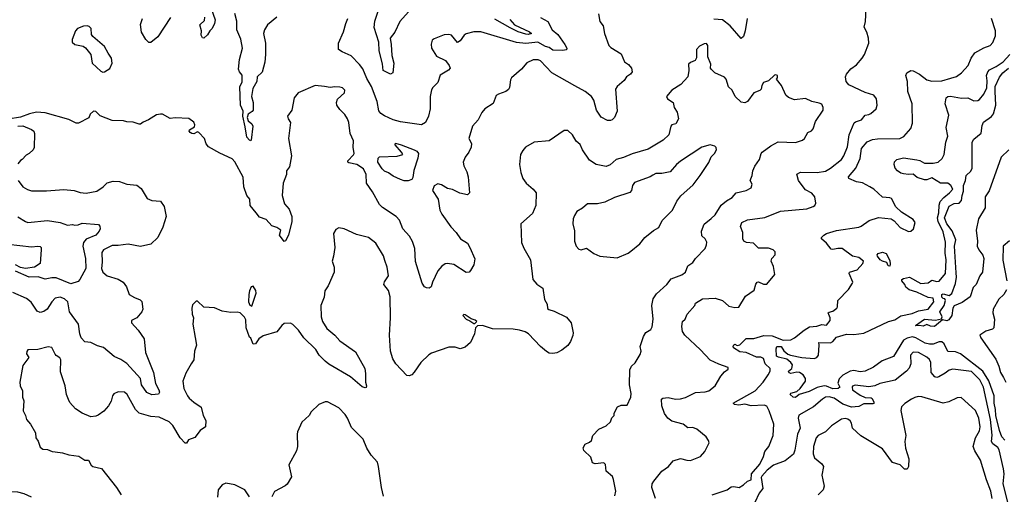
# Model space of a CAD drawing. Extents: x 1552294 to 1694791, y 811929 to 917222.
# Tile 575 of 643: x 1679389 to 1687340, y 869779 to 873616. Entities that reach past the tile are written whole.
import ezdxf

# ---------------------------------------------------------------- set-up
doc = ezdxf.new("R2010")
doc.units = 0

msp = doc.modelspace()

# ---------------------------------------------------------------- linework, layer by layer
at = {"layer": '0CON10XD'}
for points in [[(1684522.9, 869745), (1684492.5, 869835), (1684495.6, 869864.4), (1684509.2, 869885), (1684575, 869967.5), (1684628.8, 870005), (1684665, 870048.8), (1684725, 870067.5), (1684775, 870054.3), (1684805, 870053.3), (1684885.8, 870085), (1684921.5, 870125), (1684955.6, 870195), (1684951.8, 870215), (1684931.1, 870245), (1684856.9, 870305), (1684825, 870318.2), (1684785, 870317.5), (1684745.4, 870345.4), (1684655, 870371.1), (1684623.5, 870393.5), (1684595, 870432), (1684573.6, 870493.6), (1684571.7, 870548.3), (1684582.9, 870557.1), (1684625, 870561.4), (1684685, 870548.1), (1684725, 870550.5), (1684765, 870562.5), (1684845, 870602.9), (1684925, 870608.1), (1684954.3, 870615.7), (1685003.8, 870655), (1685051.2, 870735), (1685080.7, 870769.3), (1685109.3, 870790.7), (1685110, 870805), (1685035, 870830), (1684964, 870864), (1684887.8, 870947.8), (1684760.3, 871065), (1684741.5, 871095), (1684736.2, 871135), (1684742.5, 871175), (1684762.5, 871195), (1684780, 871235), (1684840, 871305), (1684846.7, 871325), (1684901.5, 871358.5), (1685005, 871363.8), (1685064.6, 871344.6), (1685115, 871300), (1685165, 871290), (1685195, 871291.2), (1685249.3, 871380.7), (1685320.7, 871429.3), (1685333.4, 871476.6), (1685345, 871493.3), (1685355, 871497.5), (1685395, 871478.8), (1685421.7, 871478.3), (1685486.7, 871555), (1685475, 871620), (1685456.2, 871665), (1685463.8, 871685), (1685490, 871715), (1685489.2, 871739.2), (1685473.8, 871755), (1685435, 871770), (1685355, 871768.9), (1685315, 871808.1), (1685256.7, 871815), (1685236.9, 871825), (1685227.7, 871845), (1685228, 871895), (1685210.4, 871945), (1685220, 871975), (1685265, 871998.5), (1685405, 872015.4), (1685532.6, 872067.4), (1685745, 872088), (1685795.7, 872104.3), (1685810, 872115), (1685818.3, 872131.7), (1685810, 872185), (1685785, 872212.5), (1685735, 872240.8), (1685698.1, 872285), (1685678.1, 872315), (1685664.3, 872365.7), (1685695, 872382.9), (1685829.4, 872380.6), (1685895, 872391.4), (1685935.4, 872414.6), (1686025, 872484.4), (1686043.9, 872513.9), (1686072.7, 872587.3), (1686086.8, 872685), (1686128.1, 872781.9), (1686139.1, 872790.9), (1686185.8, 872805), (1686215.6, 872844.4), (1686245, 872848), (1686263, 872857), (1686303.8, 872895), (1686312.5, 872925), (1686308, 872975), (1686285.6, 873005.6), (1686215, 873027.5), (1686085, 873090), (1686062.9, 873115), (1686058, 873155), (1686066, 873175), (1686100.9, 873219.1), (1686145, 873251.2), (1686191.2, 873305), (1686210, 873335), (1686246, 873425), (1686243.8, 873465), (1686228.8, 873515), (1686208.8, 873555), (1686218.8, 873601.2), (1686230.6, 873815)], [(1680936.7, 873705), (1680967.5, 873615), (1680962.5, 873585), (1680942.5, 873545), (1680923.9, 873526.1), (1680905, 873492.5), (1680875, 873467.5), (1680865, 873470), (1680855, 873490), (1680856.7, 873525), (1680843.3, 873575), (1680880.7, 873609.3), (1680883.3, 873635)], [(1682576.2, 873733.8), (1682459.3, 873600.7), (1682417.5, 873515), (1682381.2, 873465), (1682390, 873415), (1682393.8, 873325), (1682411.2, 873265), (1682402, 873185), (1682384, 873174), (1682325, 873203.8), (1682319.5, 873259.5), (1682291.5, 873365), (1682288.5, 873435), (1682251.7, 873551.7), (1682256.5, 873605), (1682287.2, 873692.8)], [(1680605.9, 873634.1), (1680505, 873476.2), (1680449.3, 873430.7), (1680431.7, 873431.7), (1680406.7, 873455), (1680373.8, 873515), (1680364.3, 873575.7), (1680382, 873625)], [(1681464.7, 873635.3), (1681389.1, 873575), (1681365.4, 873535), (1681356.8, 873505), (1681375.3, 873424.7), (1681375.4, 873335), (1681367.9, 873272.1), (1681348, 873192), (1681307.5, 873152.5), (1681303.1, 873115), (1681270.6, 873059.4), (1681260.4, 872995), (1681273.6, 872945), (1681274, 872885), (1681266.8, 872873.2), (1681235, 872851.2), (1681226.7, 872825), (1681235, 872798.9), (1681264.6, 872774.6), (1681271.1, 872755), (1681258.8, 872641.2), (1681255, 872636.7), (1681245, 872641.1), (1681222.6, 872665), (1681210.7, 872750.7), (1681190.2, 872835), (1681194.1, 872875), (1681171.9, 872925), (1681166.6, 873073.4), (1681185, 873112.5), (1681186.8, 873146.8), (1681185, 873166.2), (1681162.9, 873195), (1681156.9, 873215), (1681165.4, 873295), (1681188.1, 873385), (1681175, 873459.4), (1681141.4, 873535), (1681143.8, 873605), (1681127.8, 873665)], [(1683595, 873632.5), (1683655, 873600), (1683688.6, 873535), (1683735, 873495.6), (1683790.4, 873415), (1683806.5, 873385), (1683805, 873372), (1683773.2, 873366.8), (1683695, 873368.7), (1683665, 873391.8), (1683635, 873400.3), (1683572.8, 873432.8), (1683475, 873424), (1683401, 873431), (1683111.7, 873518.3), (1683055, 873517.5), (1682995, 873501.9), (1682979.4, 873490.6), (1682945, 873444), (1682925, 873430), (1682875, 873490), (1682855, 873495.8), (1682817.7, 873492.3), (1682735, 873460), (1682720.8, 873449.2), (1682711.7, 873418.3), (1682714.3, 873385), (1682755, 873321.2), (1682827, 873287), (1682858, 873245), (1682864, 873225), (1682853, 873207), (1682785, 873166.7), (1682765, 873107.5), (1682725, 873066.7), (1682715, 873047.5), (1682704.3, 872995.7), (1682703.1, 872895), (1682691.5, 872835), (1682665.3, 872784.7), (1682635, 872765.7), (1682465, 872790.8), (1682405, 872806.2), (1682335, 872837.5), (1682305, 872857.5), (1682288.3, 872878.3), (1682276.9, 872955), (1682229.2, 873075), (1682191, 873141), (1682159.6, 873219.6), (1682134.1, 873254.1), (1682065, 873324.3), (1681993.3, 873355), (1681963.8, 873375), (1681964.2, 873425), (1682005, 873517.5), (1682022, 873585), (1682040, 873625)], [(1684064.2, 873664.2), (1684075, 873600), (1684100.8, 873565), (1684110.4, 873505), (1684146.9, 873406.9), (1684161.7, 873391.7), (1684245, 873338.8), (1684273.8, 873275), (1684305, 873253.8), (1684330, 873225), (1684336, 873195), (1684321.2, 873175), (1684290, 873155), (1684271.2, 873125), (1684214.2, 873075), (1684199.4, 873055), (1684212.9, 872875), (1684191.2, 872825), (1684174.3, 872805.7), (1684160.3, 872799.7), (1684135, 872801.5), (1684085, 872827.1), (1684047.3, 872885), (1684025.5, 872965), (1684005.5, 872995), (1683955.8, 873035.8), (1683871.5, 873081.5), (1683686.3, 873186.4), (1683595, 873284.3), (1683575, 873290.6), (1683535, 873290), (1683483.7, 873266.3), (1683441.2, 873215), (1683360.8, 873145), (1683351.8, 873128.2), (1683343, 873067), (1683335, 873051.2), (1683315, 873034.2), (1683255.7, 873014.3), (1683237.9, 873002.1), (1683211.3, 872938.7), (1683145, 872894), (1683122, 872865), (1683090, 872805), (1683046, 872755), (1683016, 872655), (1683038, 872615), (1683036, 872585), (1683015.8, 872545), (1682985.7, 872505), (1682970, 872465), (1682975.5, 872435.5), (1683000, 872385), (1683011.4, 872345), (1683020, 872215), (1683005, 872200), (1682942.3, 872212.3)], [(1683347.3, 873617.3), (1683383.8, 873573.8), (1683505, 873518.2), (1683520.8, 873505), (1683495, 873496), (1683475, 873498.2), (1683415, 873518.1), (1683349.8, 873549.8), (1683225, 873619.1)], [(1684981.5, 869775), (1685102.9, 869815), (1685135, 869840.8), (1685155, 869843.4), (1685200, 869835), (1685234.1, 869855.9), (1685265, 869886.7), (1685296.7, 869895), (1685299.6, 869945), (1685365, 870022.7), (1685394.1, 870085), (1685404.8, 870125.2), (1685437.5, 870165), (1685474, 870255), (1685480, 870345), (1685442, 870455), (1685422.2, 870492.2), (1685399.6, 870499.6), (1685295, 870493.6), (1685245, 870506.9), (1685195, 870500), (1685160, 870505), (1685150, 870515), (1685329.1, 870615), (1685393.1, 870686.9), (1685432.5, 870745), (1685448.5, 870775), (1685448.8, 870795), (1685409.2, 870835), (1685395, 870877.9), (1685375, 870887.7), (1685337.8, 870887.8), (1685255, 870925.6), (1685205, 870931.6), (1685152.8, 870962.8), (1685149.5, 870975), (1685155, 870987.5), (1685165, 870992.2), (1685182.9, 870982.9), (1685205, 870986.5), (1685255, 871038.8), (1685317.7, 871037.7), (1685398.3, 871061.7), (1685465, 871059), (1685555.2, 871024.8), (1685615, 871028.8), (1685645, 871043.3), (1685723.1, 871106.9), (1685767.1, 871132.9), (1685825, 871138.5), (1685865, 871152.2), (1685905, 871146.7), (1685932.5, 871185), (1685932.5, 871205), (1685917.5, 871245), (1685925, 871252.5), (1685955, 871260), (1685986.2, 871285), (1685992, 871295), (1685994.4, 871345), (1686081.9, 871435), (1686113.3, 871485), (1686116.7, 871495), (1686087.5, 871565), (1686090, 871575), (1686152.5, 871595), (1686196.7, 871645), (1686203.8, 871665), (1686165, 871693.3), (1686114.7, 871704.7), (1686030, 871765), (1685996.2, 871766.2), (1685955, 871757.8), (1685941.2, 871761.2), (1685905, 871809.4), (1685864.3, 871845), (1685862.5, 871855), (1685881.4, 871875), (1685905, 871887.7), (1685985, 871910.4), (1686165, 871939.2), (1686184.2, 871945.8), (1686248.8, 871991.2), (1686325, 872018), (1686425, 872006.2), (1686449.5, 871989.5), (1686497.5, 871935), (1686565, 871902.5), (1686585, 871907.5), (1686606.7, 871925), (1686620, 871975), (1686605, 872001.2), (1686510.8, 872060.8), (1686465, 872103.3), (1686429.1, 872169.1), (1686415, 872175.7), (1686355, 872180), (1686287.5, 872245), (1686254.7, 872264.7), (1686195, 872296.5), (1686145, 872305.6), (1686085, 872332), (1686080.8, 872345), (1686140.8, 872415), (1686175.2, 872494.8), (1686186.8, 872575), (1686232.4, 872627.6), (1686275, 872647.1), (1686316.7, 872653.3), (1686495.4, 872654.6), (1686527.8, 872672.2), (1686585, 872736.2), (1686598.3, 872778.3), (1686595.8, 872934.2), (1686561.8, 873035), (1686557, 873117), (1686544.3, 873165), (1686552, 873185), (1686585, 873204.2), (1686605, 873201.9), (1686655, 873174.4), (1686715, 873129.5), (1686755, 873120), (1686835, 873120.9), (1686907.4, 873142.6), (1686955, 873156.9), (1686994.3, 873185), (1687047.1, 873245), (1687072.9, 873305), (1687102, 873348), (1687175, 873388.1), (1687225, 873405.8), (1687248.3, 873431.7), (1687269.4, 873485), (1687268.1, 873525), (1687235.6, 873625)], [(1685264.6, 873625), (1685247.1, 873525), (1685235, 873480), (1685215, 873463.8), (1685126.9, 873565), (1685065, 873615.5), (1684995, 873620.3)], [(1680061.7, 873191.7), (1680075, 873193.3), (1680117.7, 873222.3), (1680136.2, 873265), (1680131.2, 873305), (1680102.5, 873345), (1680075, 873400), (1679980, 873480), (1679970, 873495), (1679966.2, 873545), (1679950.7, 873560.7), (1679935, 873566.7), (1679905, 873563.3), (1679855, 873543.8), (1679840, 873525), (1679812, 873455), (1679813.8, 873435), (1679835, 873416.2), (1679900.5, 873400.5), (1679919.5, 873389.5), (1679963.3, 873335), (1679975, 873263.3), (1680045, 873200), (1680061.7, 873191.7)], [(1684195, 869767.5), (1684204, 869805), (1684185, 869900), (1684175, 869922.5), (1684126.2, 869965), (1684120.7, 870020.7), (1684105, 870033.3), (1684035, 870026.7), (1684015, 870033.3), (1684000.7, 870080.7), (1683945, 870132.5), (1683940, 870155), (1683955, 870183.3), (1683990.7, 870199.3), (1684006.2, 870213.8), (1684016.7, 870255), (1684065, 870306.7), (1684125, 870332.5), (1684160, 870365), (1684171.7, 870398.3), (1684190, 870415), (1684190, 870435), (1684217.5, 870485), (1684245, 870498.8), (1684295, 870500), (1684324.3, 870565), (1684325.7, 870595), (1684312, 870665), (1684316.9, 870785), (1684328.6, 870815), (1684357.9, 870842.1), (1684400.7, 870909.3), (1684406.7, 870935), (1684398.8, 870975), (1684425.8, 871054.2), (1684445, 871086.2), (1684485, 871111.2), (1684495, 871132.5), (1684504.3, 871195), (1684492.9, 871305), (1684505, 871360), (1684531.4, 871398.6), (1684614.4, 871475.6), (1684649.7, 871520.3), (1684735, 871553.1), (1684766.3, 871573.7), (1684785, 871626.2), (1684825.7, 871654.3), (1684846, 871685), (1684923.6, 871766.4), (1684935.6, 871795), (1684937.7, 871817.7), (1684923.9, 871843.9), (1684897.3, 871867.3), (1684895.6, 871905), (1684915, 871962.9), (1684972.2, 872007.8), (1685005, 872038.1), (1685052.7, 872117.3), (1685097.6, 872152.4), (1685142.4, 872177.6), (1685175, 872216.7), (1685255, 872233.8), (1685295, 872257.5), (1685303.8, 872285), (1685288.8, 872315), (1685304, 872355), (1685308, 872395), (1685325, 872432), (1685361.9, 872485), (1685375.6, 872534.4), (1685384, 872545), (1685453.7, 872596.3), (1685515, 872629.2), (1685655, 872622.9), (1685709.1, 872640.9), (1685727.5, 872655), (1685754, 872705), (1685781.7, 872718.3), (1685796.1, 872733.9), (1685815, 872792.5), (1685876.7, 872885), (1685877.5, 872905), (1685865, 872932.5), (1685845, 872942), (1685785, 872953.8), (1685735, 872977.9), (1685645, 872967.1), (1685596.8, 872986.8), (1685575, 873006.7), (1685540, 873085), (1685500, 873135), (1685507.5, 873145), (1685507.5, 873165), (1685495, 873170), (1685485, 873167.5), (1685435, 873122.5), (1685395, 873107.5), (1685382.5, 873085), (1685376.4, 873053.6), (1685365, 873043.3), (1685317.5, 873025), (1685266.1, 872953.9), (1685245, 872944), (1685215, 872950), (1685167.5, 872995), (1685143.3, 873045), (1685111.7, 873071.7), (1685094.1, 873134.1), (1685081.7, 873151.7), (1685002.5, 873185), (1684972.5, 873215), (1684967.5, 873225), (1684970, 873255), (1684946.4, 873316.4), (1684946.1, 873406.1), (1684935, 873422.5), (1684915, 873420), (1684879.3, 873400.7), (1684853.3, 873375), (1684853, 873307), (1684843, 873287), (1684805, 873270), (1684790, 873255), (1684793.3, 873205), (1684783.8, 873155), (1684729.1, 873090.9), (1684655, 873047.1), (1684612, 872995), (1684620, 872975), (1684666.9, 872945), (1684673.8, 872905), (1684697, 872867), (1684709.2, 872815), (1684686.4, 872773.6), (1684656.2, 872765), (1684646.9, 872755), (1684630, 872685), (1684585, 872641.4), (1684465, 872569.4), (1684335, 872532.2), (1684265, 872502.2), (1684205, 872485.8), (1684157.3, 872442.7), (1684125, 872428.8), (1684045, 872443.8), (1683990.3, 872480.3), (1683934.3, 872564.3), (1683915.8, 872605.8), (1683882.5, 872635), (1683853.3, 872685), (1683815, 872721.2), (1683785, 872720), (1683663.9, 872636.1), (1683542.5, 872625), (1683474.2, 872585.8), (1683451.2, 872558.8), (1683434, 872525), (1683423.8, 872445), (1683435, 872380), (1683451.7, 872331.7), (1683480, 872295), (1683536.7, 872245), (1683558.8, 872215), (1683555.8, 872115), (1683530.8, 872049.2), (1683436.7, 871965), (1683440, 871815), (1683459.3, 871769.3), (1683513.8, 871675), (1683532.9, 871515), (1683565, 871478), (1683613.3, 871445), (1683626.7, 871355), (1683647.2, 871317.2), (1683651.1, 871281.1), (1683662.4, 871272.4), (1683705, 871260.8), (1683805, 871210), (1683841.2, 871165), (1683858, 871085), (1683855.8, 871064.2), (1683835.9, 871014.1), (1683815, 870983.3), (1683765.9, 870944.1), (1683725.9, 870924.1), (1683695, 870916.7), (1683665, 870921.2), (1683642.7, 870932.7), (1683594.3, 870974.3), (1683497.5, 871075), (1683471.7, 871091.7), (1683425.9, 871105.9), (1683375, 871113.8), (1683205.9, 871115.9), (1683125, 871142.5), (1683085, 871140), (1683070, 871125), (1683061.2, 871075), (1683028.8, 871005), (1682985, 870968.8), (1682945, 870956), (1682905, 870969.2), (1682855, 870969.2), (1682715, 870921.4), (1682692.6, 870907.4), (1682628, 870845), (1682574.3, 870765.7), (1682555, 870746.2), (1682535, 870736), (1682515, 870740), (1682426, 870835), (1682402, 870875), (1682382.5, 870935), (1682374.4, 871064.4), (1682382.9, 871205), (1682380.6, 871375), (1682367.2, 871427.2), (1682329.2, 871475), (1682335, 871496.7), (1682367.5, 871545), (1682356.7, 871615), (1682338.9, 871668.9), (1682326.4, 871706.4), (1682265, 871808.8), (1682205, 871854), (1682109.5, 871879.5), (1682010, 871925), (1681965, 871932.5), (1681940.7, 871919.3), (1681923.6, 871886.4), (1681933.3, 871775), (1681924, 871705), (1681911.2, 871665), (1681927.5, 871615), (1681929.2, 871575), (1681878.8, 871465), (1681853.8, 871425), (1681848.3, 871371.7), (1681822.2, 871305), (1681823.6, 871215), (1681835.5, 871175), (1681869.5, 871119.5), (1681934.7, 871064.7), (1681975, 871020.6), (1682100.3, 870930.3), (1682175.6, 870795.6), (1682182, 870755), (1682181.2, 870685), (1682190, 870655), (1682186.7, 870643.3), (1682179.3, 870640.7), (1682155, 870646.7), (1682059.7, 870729.7), (1681885, 870831.9), (1681855.7, 870855), (1681808.1, 870905), (1681779.5, 870949.5), (1681683, 871043), (1681640.8, 871105), (1681595, 871150.8), (1681575, 871162.9), (1681525, 871160), (1681505.6, 871144.4), (1681465, 871092), (1681355, 871060), (1681320, 871035), (1681292.5, 870995), (1681275, 870992.5), (1681255, 871040), (1681245, 871050), (1681216.7, 871125), (1681215, 871190), (1681205, 871210), (1681170, 871245), (1681145, 871252.5), (1681095, 871250), (1681025, 871260), (1680963, 871287), (1680875, 871292.5), (1680825, 871340), (1680815, 871340), (1680785, 871310), (1680780, 871285), (1680783.3, 871235), (1680793.3, 871205), (1680787.5, 871155), (1680806.7, 871046.7), (1680816.2, 870985), (1680800, 870935), (1680796.7, 870865), (1680773.8, 870835), (1680732.1, 870757.9), (1680707.1, 870695), (1680715.7, 870635), (1680745, 870574), (1680757.1, 870555), (1680795, 870523.1), (1680854.5, 870484.5), (1680871.1, 870415), (1680893.3, 870375), (1680890, 870325), (1680846, 870295), (1680802.6, 870237.4), (1680751.7, 870218.3), (1680735, 870192.5), (1680725, 870192.5), (1680685, 870236.7), (1680626.7, 870335), (1680595.8, 870365), (1680515, 870402.2), (1680447.3, 870407.3), (1680354.2, 870434.2), (1680323.4, 870463.4), (1680255.8, 870585), (1680235, 870606), (1680185, 870606.2), (1680149.3, 870590.7), (1680138.8, 870575), (1680127.7, 870532.3), (1680106.7, 870495), (1680068.3, 870451.7), (1680022.3, 870417.7), (1680005, 870410), (1679965, 870406.2), (1679893.9, 870433.9), (1679840.7, 870470.7), (1679795, 870522.5), (1679783.8, 870545), (1679768, 870585), (1679755.7, 870655.7), (1679720, 870770), (1679721.2, 870865), (1679713.3, 870883.3), (1679685, 870900), (1679675, 870913.3), (1679650, 870965), (1679619.3, 870970.7), (1679535, 870948.8), (1679454.2, 870945.8), (1679445.9, 870934.1), (1679443.8, 870915), (1679462.5, 870885), (1679415, 870820), (1679390, 870685), (1679393.3, 870655), (1679412.5, 870615), (1679412.5, 870565), (1679422.5, 870535), (1679417.5, 870455), (1679437.5, 870415), (1679443.9, 870383.9), (1679476.7, 870345), (1679515.9, 870275.9), (1679520, 870235), (1679539.5, 870209.5), (1679555, 870161.2), (1679575, 870144.2), (1679615, 870142), (1679652.5, 870125), (1679675, 870122.5), (1679735, 870113.8), (1679785, 870097.5), (1679867.3, 870087.3), (1679915, 870056.2), (1679945.8, 870055.8), (1679966.7, 870015), (1679980, 870005), (1680048.8, 869988.8), (1680170, 869835), (1680210, 869775)], [(1687345, 870217), (1687318.9, 870245), (1687299.8, 870295), (1687270.5, 870415), (1687268.4, 870465), (1687256.7, 870515), (1687258.7, 870558.7), (1687258.2, 870575), (1687215.7, 870695.7), (1687165.5, 870775), (1686985, 870915.9), (1686945, 870931.3), (1686885, 870934.3), (1686855.4, 870995.4), (1686835, 871012.7), (1686815, 871012.3), (1686765, 870993.2), (1686735, 870992.3), (1686701.2, 871001.2), (1686625, 871043.6), (1686598.3, 871051.7), (1686555, 871042), (1686525.6, 871024.4), (1686445, 870893.3), (1686352.6, 870857.4), (1686283.7, 870806.3), (1686215, 870775.9), (1686175, 870770), (1686125, 870780.3), (1686094.1, 870775.9), (1686035, 870742.9), (1686006.9, 870713.1), (1685996.4, 870676.4), (1686011.5, 870645), (1685998, 870635), (1685955, 870631.9), (1685905, 870654.5), (1685885, 870656.8), (1685827.6, 870642.4), (1685765, 870609.2), (1685684.6, 870585.4), (1685655, 870562.9), (1685634.1, 870564.1), (1685609.4, 870585), (1685615, 870596), (1685665, 870609.3), (1685692.5, 870635), (1685735.5, 870695), (1685735.7, 870715), (1685716.7, 870745), (1685685, 870762.9), (1685665, 870766.7), (1685615, 870754.4), (1685601.7, 870761.7), (1685597.5, 870775), (1685625, 870796.2), (1685628.9, 870825), (1685616.1, 870845), (1685582.7, 870872.7), (1685516.4, 870886.4), (1685500, 870895), (1685498, 870955), (1685504, 870975), (1685538.5, 870975), (1685559.9, 870939.9), (1685591.9, 870911.9), (1685613.2, 870903.2), (1685705.2, 870885.2), (1685805, 870875.9), (1685825, 870884), (1685839.3, 870905), (1685845.5, 870985.5), (1685842.5, 871005), (1685935, 871003.9), (1685955, 871015.5), (1685985, 871049.3), (1686065, 871072.6), (1686125, 871072.1), (1686205, 871081.3), (1686404, 871176), (1686455, 871190.4), (1686505, 871221.7), (1686595, 871240.9), (1686647.4, 871262.6), (1686725, 871274.4), (1686771.5, 871335), (1686766.4, 871365), (1686725, 871370), (1686634.3, 871414.3), (1686572.4, 871432.4), (1686543.7, 871453.7), (1686535.7, 871475.7), (1686511.6, 871505), (1686513.3, 871515), (1686525, 871524.1), (1686575, 871535.2), (1686665, 871482.1), (1686725, 871489.6), (1686755, 871511.1), (1686795, 871500.7), (1686815, 871502.9), (1686866, 871565), (1686871.1, 871675), (1686862.3, 871727.7), (1686863.6, 871816.4), (1686845, 871902), (1686805.1, 871985.1), (1686800.7, 872015), (1686809.8, 872055), (1686813.2, 872116.8), (1686822.8, 872145), (1686850.4, 872179.6), (1686898.5, 872215), (1686922.9, 872245), (1686909.1, 872275), (1686882.9, 872295), (1686823.5, 872293.5), (1686755, 872337.1), (1686715, 872322.3), (1686695, 872321.9), (1686635, 872338.8), (1686605, 872366.9), (1686565, 872363.1), (1686525, 872368.7), (1686505, 872375.4), (1686478.5, 872395), (1686458.2, 872415), (1686449.1, 872445), (1686452.6, 872467.4), (1686472.5, 872485), (1686525, 872498.9), (1686632.3, 872482.3), (1686657.9, 872477.9), (1686695, 872455.6), (1686764.2, 872455.8), (1686806.7, 872465), (1686837.3, 872492.7), (1686854.1, 872525.9), (1686868.6, 872625), (1686884.4, 872675), (1686871.1, 872745), (1686893.1, 872845), (1686862.5, 872935), (1686869.2, 872985), (1686883.8, 872995), (1686905, 872998.8), (1686995, 872981.1), (1687045, 872984.3), (1687095, 872961.1), (1687125, 872962.2), (1687139.6, 872970.4), (1687174.4, 873015), (1687198.5, 873065), (1687202.2, 873122.2), (1687195.3, 873165), (1687205.6, 873194.4), (1687219, 873211), (1687275, 873236.2), (1687330, 873275), (1687384.6, 873335)], [(1687375.8, 872564.2), (1687314.5, 872505), (1687216.5, 872233.5), (1687184.6, 872185), (1687186.1, 872095), (1687130.4, 872005), (1687113.1, 871915), (1687122.3, 871825), (1687120, 871785), (1687134.5, 871754.5), (1687165, 871712), (1687174.3, 871685), (1687163.8, 871575), (1687141.2, 871545), (1687113.6, 871476.4), (1687089.3, 871450.7), (1687064.4, 871375), (1686999.8, 871330.2), (1686935, 871304), (1686925, 871282.5), (1686915.8, 871225), (1686891.8, 871188.2), (1686875, 871182.1), (1686841.4, 871188.6), (1686775, 871136.9), (1686745, 871137.1), (1686715, 871151.9), (1686685, 871139.2), (1686655, 871143.8), (1686625, 871140), (1686623.3, 871145), (1686695, 871194.5), (1686785, 871188.1), (1686832, 871198), (1686836.7, 871215), (1686820, 871255), (1686855.3, 871305), (1686865.9, 871345.9), (1686859.2, 871359.2), (1686845, 871362), (1686835, 871372), (1686834.7, 871395), (1686845, 871398.5), (1686895, 871387.5), (1686916.3, 871403.7), (1686946.4, 871483.6), (1686953.6, 871535), (1686951.4, 871568.6), (1686937.3, 871785), (1686947.1, 871837.1), (1686918.7, 871908.7), (1686875, 871965.4), (1686857.7, 872015), (1686895, 872108.9), (1686935, 872128.8), (1686976.2, 872133.8), (1686995.4, 872154.6), (1686998.7, 872195), (1687011.2, 872228.8), (1687011.3, 872275), (1687026.2, 872315), (1687032.3, 872355), (1687068.3, 872391.7), (1687080.5, 872415), (1687081.3, 872625), (1687095, 872651.1), (1687151.8, 872698.2), (1687159.7, 872760.3), (1687172, 872788), (1687235, 872832.9), (1687251.3, 872855), (1687272, 872925), (1687264.6, 873035.4), (1687266.4, 873075), (1687299.7, 873150.3), (1687327.8, 873185), (1687373.4, 873225)], [(1682942.3, 872212.3), (1682885, 872243.8), (1682845, 872250.8), (1682795, 872282), (1682765, 872290), (1682735, 872273.3), (1682723.1, 872235), (1682769.1, 872165), (1682781.8, 872075), (1682798.1, 872045), (1682871.1, 871941.1), (1682915, 871896.7), (1682950, 871845), (1683005, 871810), (1683024.2, 871775), (1683063.9, 871683.9), (1683055.8, 871634.2), (1683030.7, 871589.3), (1683017.5, 871575), (1682995, 871570.8), (1682895, 871635.6), (1682845, 871645.4), (1682825, 871643.2), (1682796.9, 871623.1), (1682765, 871586.9), (1682721.8, 871495), (1682710.6, 871455), (1682695, 871446.4), (1682675, 871447.3), (1682656.7, 871456.7), (1682638.5, 871485), (1682585, 871660), (1682579.5, 871765), (1682562, 871822), (1682538.1, 871865), (1682483.3, 871925), (1682456.3, 871996.3), (1682430, 872025), (1682318.3, 872098.3), (1682295, 872122), (1682238.5, 872225), (1682189.5, 872295), (1682186.5, 872365), (1682165, 872408.8), (1682112.5, 872445), (1682048.3, 872458.3), (1682040, 872465), (1682040, 872475), (1682085, 872522.5), (1682090, 872535), (1682081.2, 872585), (1682085.4, 872635.4), (1682058.1, 872695), (1682047.1, 872785), (1682037.5, 872815), (1682015, 872848.8), (1681975, 872890), (1681951.2, 872925), (1681946.2, 872945), (1681956.1, 872973.9), (1682013.3, 873025), (1682013.8, 873045), (1681995, 873063.8), (1681975, 873070.8), (1681935, 873074), (1681895, 873066.2), (1681850, 873075), (1681775, 873083.3), (1681636.7, 873025), (1681606, 872985), (1681586, 872885), (1681552.5, 872835), (1681556, 872815), (1681576.1, 872783.9), (1681559.2, 872655), (1681584, 872515), (1681568, 872425), (1681543.8, 872395), (1681544, 872365), (1681516, 872295), (1681507.5, 872195), (1681528.3, 872128.3), (1681565, 872083.3), (1681587.5, 872025), (1681587.5, 871985), (1681560.9, 871875), (1681535, 871827.5), (1681525, 871822.5), (1681486, 871875), (1681497.5, 871915), (1681465, 871936.2), (1681425, 871950), (1681380.3, 872000.3), (1681325, 872020), (1681297.5, 872055), (1681249.2, 872115), (1681248.6, 872165), (1681224.4, 872195), (1681200, 872265), (1681193.6, 872343.6), (1681125.5, 872465.5), (1681105, 872490), (1681005, 872536.7), (1680915, 872587.5), (1680895, 872612.5), (1680881.2, 872655), (1680835, 872703.8), (1680825, 872710), (1680795, 872691.8), (1680778, 872695), (1680765.6, 872705), (1680758.9, 872715), (1680760.8, 872725), (1680801.4, 872748.6), (1680803.5, 872765), (1680795, 872788.6), (1680755, 872817.1), (1680645, 872823.3), (1680605, 872817.5), (1680541.7, 872851.7), (1680525, 872852.5), (1680493, 872847), (1680430, 872805), (1680385, 872787.5), (1680365, 872770), (1680355, 872770), (1680305, 872786.7), (1680255, 872790), (1680228.3, 872798.3), (1680135, 872800), (1680039.3, 872839.3), (1680005, 872873.3), (1679985, 872876.2), (1679959.3, 872850.7), (1679946.4, 872823.6), (1679865, 872780), (1679845, 872778.8), (1679785, 872808.8), (1679595, 872864), (1679525, 872868.2), (1679467.5, 872855), (1679395, 872828.8), (1679295, 872810.8)], [(1679375, 872753.8), (1679415, 872756.7), (1679485, 872728.8), (1679503.6, 872713.6), (1679510, 872695), (1679506.4, 872583.6), (1679497.5, 872565), (1679465.8, 872534.2), (1679440.5, 872519.5), (1679410, 872485), (1679395, 872477.5), (1679375, 872450)], [(1682525, 872314.3), (1682495, 872314.4), (1682465, 872322.9), (1682405, 872351.2), (1682368.3, 872378.3), (1682335, 872390.6), (1682315, 872410), (1682282.5, 872465), (1682282.7, 872495), (1682295, 872506.5), (1682437.9, 872512.1), (1682482.5, 872525), (1682472.5, 872545), (1682420, 872605), (1682423, 872617), (1682470, 872605), (1682573.6, 872563.6), (1682595, 872553.3), (1682608.8, 872535), (1682603.3, 872495), (1682572.1, 872397.9), (1682565, 872340), (1682555, 872324), (1682525, 872314.3)], [(1684215, 871692), (1684301.7, 871728.3), (1684325, 871743.8), (1684395.7, 871804.3), (1684436.2, 871855), (1684507.5, 871912.5), (1684548.8, 871935), (1684577.2, 871992.8), (1684659.2, 872075), (1684695, 872150), (1684726.9, 872193.1), (1684827.9, 872282.1), (1684885, 872356.2), (1684955, 872460), (1684973.1, 872506.9), (1685000, 872535), (1685016.7, 872565), (1685013.6, 872583.6), (1685003.6, 872593.6), (1684965, 872603.8), (1684897.5, 872585), (1684725, 872471.4), (1684692.5, 872445), (1684642.5, 872385), (1684575, 872372.9), (1684525, 872372.5), (1684502.2, 872357.8), (1684481.2, 872345), (1684355, 872300), (1684337.1, 872275), (1684330.6, 872235), (1684315, 872220), (1684191.4, 872178.6), (1684115, 872141.1), (1684055, 872127.8), (1683975, 872126), (1683935, 872091.2), (1683888.8, 872065), (1683868.3, 872031.7), (1683859.2, 872005), (1683855.8, 871965), (1683868.8, 871908.8), (1683870, 871825), (1683883.8, 871785), (1683905, 871760), (1683923.6, 871756.4), (1683965, 871768.8), (1684024.5, 871724.5), (1684075, 871704.2), (1684215, 871692)], [(1679375.7, 872315), (1679414.6, 872264.6), (1679452, 872242), (1679485, 872232.2), (1679605, 872231.8), (1679745, 872241.9), (1679830, 872235), (1679878.3, 872218.3), (1679925, 872214.4), (1680011.4, 872228.6), (1680064.3, 872265.7), (1680095, 872296), (1680145, 872309.4), (1680195, 872308.9), (1680254.1, 872285.9), (1680335, 872277.1), (1680370.3, 872250.3), (1680419.7, 872169.7), (1680455, 872154.3), (1680525, 872147.5), (1680556.2, 872105), (1680571.2, 872025), (1680545, 871937.5), (1680506, 871855), (1680449.1, 871800.9), (1680365, 871782.9), (1680265, 871800), (1680185, 871790), (1680135, 871790.6), (1680066, 871755), (1680052.5, 871735), (1680055.5, 871655), (1680049.5, 871605), (1680060, 871575), (1680095, 871544.4), (1680185, 871519.2), (1680224.5, 871494.5), (1680252.5, 871455), (1680274.2, 871394.2), (1680315, 871368.8), (1680361.2, 871351.2), (1680375, 871337.5), (1680383.9, 871276.1), (1680375.8, 871254.2), (1680335, 871206.7), (1680292, 871185), (1680291.2, 871165), (1680345, 871106.2), (1680394.4, 871035), (1680406.4, 870925), (1680470.4, 870765), (1680485.5, 870675), (1680513.6, 870625), (1680517.5, 870605), (1680510.5, 870589.5), (1680455, 870583.1), (1680415, 870601.7), (1680373.8, 870665), (1680365.5, 870715), (1680255, 870836.1), (1680205, 870868.6), (1680152.2, 870892.2), (1680066.2, 870965), (1680018.9, 870978.9), (1679965, 871005.6), (1679915, 871010.8), (1679885.8, 871045), (1679874, 871076), (1679864.4, 871155), (1679791.9, 871255), (1679777.8, 871335), (1679750.5, 871360.5), (1679715, 871373.1), (1679675.5, 871364.5), (1679648.1, 871335), (1679610, 871275), (1679585, 871256.7), (1679555, 871247.8), (1679530.2, 871260.2), (1679482, 871332), (1679445, 871361.4), (1679335, 871410)], [(1679373, 872023), (1679435, 871984), (1679455, 871977.5), (1679615, 871992.7), (1679717.2, 871977.2), (1679775, 871955.4), (1679815, 871959.1), (1679835, 871954.5), (1679861.9, 871958.1), (1679895, 871972.2), (1680025, 871960.8), (1680037.4, 871947.4), (1680038.2, 871925), (1680030.5, 871905), (1680004.4, 871875), (1679925, 871840.4), (1679904.6, 871815), (1679898.5, 871785), (1679920.8, 871685), (1679922.5, 871605), (1679874.9, 871515), (1679860.9, 871499.1), (1679801.7, 871481.7), (1679685, 871529.5), (1679649.7, 871530.3), (1679595, 871518.5), (1679537.3, 871537.3), (1679465, 871533.8), (1679355, 871583.7)], [(1679295, 871802.3), (1679485, 871779.6), (1679535, 871786), (1679555, 871781.2), (1679563.3, 871775), (1679563.3, 871755), (1679553.3, 871645), (1679509.4, 871615), (1679435, 871605.2), (1679395, 871613.6), (1679355, 871634.4)], [(1687380.9, 871829.1), (1687329.2, 871785), (1687327, 871673), (1687358.8, 871505)], [(1686415, 871623.2), (1686402.9, 871625), (1686391.9, 871651.9), (1686355, 871662.4), (1686338, 871675), (1686315.3, 871705), (1686313.8, 871715), (1686320.8, 871725), (1686355, 871737), (1686386.6, 871726.6), (1686415, 871668), (1686419, 871639), (1686415, 871623.2)], [(1681265, 871300), (1681298.8, 871405), (1681295.9, 871425.9), (1681275, 871462.5), (1681257.5, 871455), (1681243.8, 871425), (1681238.8, 871395), (1681236.7, 871335), (1681247, 871307), (1681265, 871300)], [(1687358.5, 871431.5), (1687336.2, 871393.8), (1687295, 871357.5), (1687251.1, 871275), (1687246.4, 871245), (1687260.4, 871195), (1687255.8, 871125), (1687244, 871115), (1687191.4, 871098.6), (1687142, 871065), (1687149.1, 871045), (1687270.5, 870870.5), (1687295.9, 870815), (1687309.4, 870765), (1687333.7, 870723.7), (1687352, 870685)], [(1683065, 871160), (1683080, 871175), (1683067, 871187), (1683035, 871197.5), (1682985, 871230), (1682975, 871232.5), (1682967.5, 871225), (1682995, 871193.8), (1683025, 871182.5), (1683055, 871160), (1683065, 871160)], [(1687372.4, 869695), (1687331.2, 869865), (1687338.1, 869945), (1687334, 869985), (1687298.9, 870138.9), (1687286.7, 870156.7), (1687246.8, 870186.8), (1687236.5, 870205), (1687242.2, 870257.8), (1687229.1, 870385), (1687172.1, 870645), (1687141.1, 870705), (1687075, 870770.8), (1686925, 870790), (1686895, 870782.5), (1686861.9, 870758.1), (1686811.3, 870728.7), (1686795, 870724.7), (1686779.2, 870729.2), (1686750.3, 870765), (1686746.2, 870845), (1686735, 870868.1), (1686715, 870886.5), (1686645.8, 870925), (1686605, 870929.4), (1686581.4, 870905), (1686584.4, 870835), (1686570.7, 870799.3), (1686549.2, 870775), (1686457.6, 870702.4), (1686335, 870675.4), (1686293, 870657), (1686245, 870646.7), (1686135, 870661.8), (1686115, 870654), (1686110, 870645), (1686115, 870623.1), (1686175, 870579.7), (1686215, 870560.9), (1686265, 870558.9), (1686273.7, 870553.7), (1686286.7, 870525), (1686285.6, 870514.4), (1686279.1, 870510.9), (1686205, 870511.5), (1686165, 870487.8), (1686105, 870483.6), (1686035, 870508.4), (1685965, 870556.5), (1685925, 870565.9), (1685896.8, 870563.2), (1685870.6, 870549.4), (1685798.9, 870485), (1685680.2, 870419.8), (1685674.3, 870395), (1685690.5, 870315), (1685668.7, 870265), (1685648.6, 870135), (1685637.6, 870102.4), (1685571, 870049), (1685475, 870014.5), (1685425.5, 869975), (1685382.2, 869925), (1685375.7, 869914.3), (1685390.5, 869825), (1685361.4, 869788.6), (1685326.6, 869713.4)], [(1682327.9, 869765), (1682309.5, 869835), (1682287.3, 870005), (1682278.1, 870038.1), (1682226.2, 870095), (1682193.2, 870153.2), (1682162.9, 870225), (1682069.6, 870319.6), (1682036.7, 870395), (1682017.1, 870425), (1681965, 870477.5), (1681875, 870527.1), (1681855, 870525.7), (1681805, 870503.8), (1681743.3, 870445), (1681726.7, 870415), (1681666.4, 870363.6), (1681633.8, 870285), (1681628.8, 870265), (1681631.2, 870165), (1681625, 870130), (1681561.7, 870018.3), (1681585, 869920), (1681549.2, 869860.8), (1681533.6, 869846.4), (1681447, 869803), (1681425, 869760)], [(1687242.9, 869745), (1687232.1, 869805), (1687195.5, 869895), (1687148.1, 870055), (1687101.9, 870131.9), (1687089.3, 870165), (1687106.9, 870235), (1687138.7, 870291.3), (1687144.6, 870325), (1687132.9, 870395), (1687106.6, 870456.6), (1686991.2, 870561.2), (1686960.3, 870559.7), (1686893, 870527), (1686845, 870517.1), (1686675, 870565.8), (1686645, 870569.2), (1686617, 870563), (1686591.3, 870548.7), (1686537, 870513), (1686508.8, 870485), (1686504.2, 870455.8), (1686513.6, 870415), (1686544.5, 870255), (1686537.3, 870205), (1686543, 870153), (1686567.5, 870065), (1686565.8, 870005), (1686555, 869982.5), (1686535, 869983.3), (1686497.7, 870017.7), (1686435.7, 870035.7), (1686355, 870147.5), (1686182.1, 870252.1), (1686115, 870314.4), (1686105.4, 870355), (1686095, 870372.2), (1686075, 870387.3), (1686055, 870392.2), (1686024.5, 870385.5), (1685945, 870332.5), (1685895, 870284.5), (1685837.8, 870255), (1685821.1, 870235), (1685798.2, 870165), (1685795.5, 870105), (1685807.1, 870075), (1685866, 870025), (1685880, 870005), (1685866, 869935), (1685875, 869897.5), (1685886, 869845), (1685877.1, 869815), (1685835.8, 869775)], [(1681245, 869757.5), (1681206.7, 869815), (1681127.5, 869855), (1681055, 869868.8), (1681025, 869856.7), (1680993.1, 869815), (1680985.8, 869755.8)], [(1679485, 869756.2), (1679425, 869784), (1679375, 869796), (1679305, 869800), (1679243.3, 869775)]]:
    msp.add_lwpolyline(points, dxfattribs=at)

doc.saveas('drawing.dxf')
